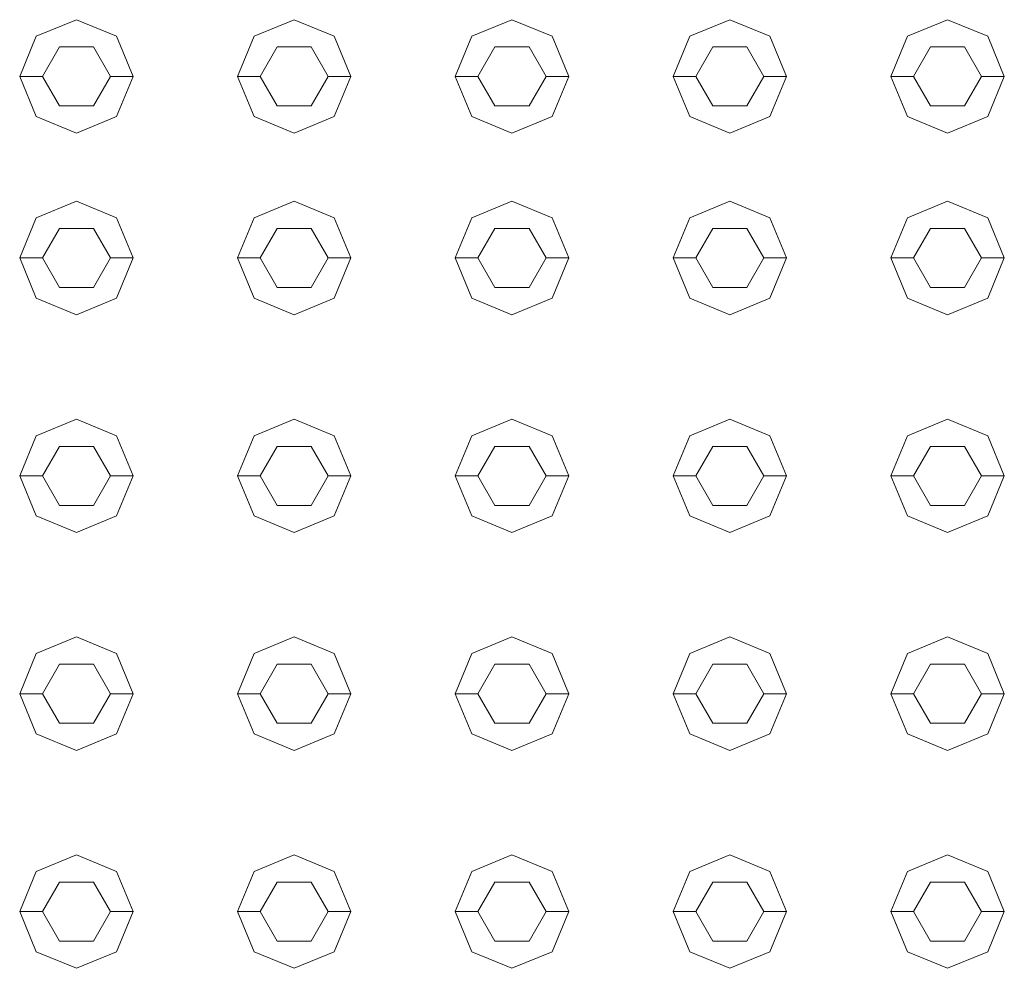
# Model space of a CAD drawing. Header units: millimetres. Extents: x 321 to 585, y -277 to 9.
# Tile 884 of 1056: x 350.289 to 350.723, y -17.676 to -17.258. Entities that reach past the tile are written whole.
import ezdxf

# ---------------------------------------------------------------- set-up
doc = ezdxf.new("R2010")
doc.units = ezdxf.units.MM
doc.header["$MEASUREMENT"] = 0
doc.layers.add('IFC-Elemento construtivo genérico-Contorno', color=253, linetype='Continuous', lineweight=5)

msp = doc.modelspace()

# ---------------------------------------------------------------- linework, layer by layer
at = {"layer": 'IFC-Elemento construtivo genérico-Contorno', "lineweight": 5}
for p, q in [((350.29653, -17.2651), (350.31421, -17.25778)), ((350.29653, -17.2651), (350.31421, -17.25778)), ((350.31421, -17.25778), (350.33189, -17.2651)), ((350.31421, -17.25778), (350.33189, -17.2651)), ((350.39254, -17.2651), (350.41021, -17.25778)), ((350.39254, -17.2651), (350.41021, -17.25778)), ((350.41021, -17.25778), (350.42789, -17.2651)), ((350.41021, -17.25778), (350.42789, -17.2651)), ((350.48853, -17.2651), (350.50621, -17.25778)), ((350.48853, -17.2651), (350.50621, -17.25778)), ((350.50621, -17.25778), (350.52389, -17.2651)), ((350.50621, -17.25778), (350.52389, -17.2651)), ((350.58454, -17.2651), (350.60221, -17.25778)), ((350.58454, -17.2651), (350.60221, -17.25778)), ((350.60221, -17.25778), (350.61989, -17.2651)), ((350.60221, -17.25778), (350.61989, -17.2651)), ((350.68054, -17.2651), (350.69821, -17.25778)), ((350.68054, -17.2651), (350.69821, -17.25778)), ((350.69821, -17.25778), (350.71589, -17.2651)), ((350.69821, -17.25778), (350.71589, -17.2651)), ((350.28921, -17.28278), (350.29653, -17.2651)), ((350.28921, -17.28278), (350.29653, -17.2651)), ((350.33189, -17.2651), (350.33921, -17.28278)), ((350.33189, -17.2651), (350.33921, -17.28278)), ((350.38521, -17.28278), (350.39254, -17.2651)), ((350.38521, -17.28278), (350.39254, -17.2651)), ((350.42789, -17.2651), (350.43521, -17.28278)), ((350.42789, -17.2651), (350.43521, -17.28278)), ((350.48121, -17.28278), (350.48853, -17.2651)), ((350.48121, -17.28278), (350.48853, -17.2651)), ((350.52389, -17.2651), (350.53121, -17.28278)), ((350.52389, -17.2651), (350.53121, -17.28278)), ((350.57721, -17.28278), (350.58454, -17.2651)), ((350.57721, -17.28278), (350.58454, -17.2651)), ((350.61989, -17.2651), (350.62721, -17.28278)), ((350.61989, -17.2651), (350.62721, -17.28278)), ((350.67321, -17.28278), (350.68054, -17.2651)), ((350.67321, -17.28278), (350.68054, -17.2651)), ((350.71589, -17.2651), (350.72321, -17.28278)), ((350.71589, -17.2651), (350.72321, -17.28278)), ((350.29921, -17.28278), (350.30671, -17.26979)), ((350.29921, -17.28278), (350.30671, -17.26979)), ((350.30671, -17.26979), (350.32171, -17.26979)), ((350.30671, -17.26979), (350.32171, -17.26979)), ((350.32171, -17.26979), (350.32921, -17.28278)), ((350.32171, -17.26979), (350.32921, -17.28278)), ((350.39521, -17.28278), (350.40271, -17.26979)), ((350.39521, -17.28278), (350.40271, -17.26979)), ((350.40271, -17.26979), (350.41771, -17.26979)), ((350.40271, -17.26979), (350.41771, -17.26979)), ((350.41771, -17.26979), (350.42521, -17.28278)), ((350.41771, -17.26979), (350.42521, -17.28278)), ((350.49121, -17.28278), (350.49871, -17.26979)), ((350.49121, -17.28278), (350.49871, -17.26979)), ((350.49871, -17.26979), (350.51371, -17.26979)), ((350.49871, -17.26979), (350.51371, -17.26979)), ((350.51371, -17.26979), (350.52121, -17.28278)), ((350.51371, -17.26979), (350.52121, -17.28278)), ((350.58721, -17.28278), (350.59471, -17.26979)), ((350.58721, -17.28278), (350.59471, -17.26979)), ((350.59471, -17.26979), (350.60971, -17.26979)), ((350.59471, -17.26979), (350.60971, -17.26979)), ((350.60971, -17.26979), (350.61721, -17.28278)), ((350.60971, -17.26979), (350.61721, -17.28278)), ((350.68321, -17.28278), (350.69071, -17.26979)), ((350.68321, -17.28278), (350.69071, -17.26979)), ((350.69071, -17.26979), (350.70571, -17.26979)), ((350.69071, -17.26979), (350.70571, -17.26979)), ((350.70571, -17.26979), (350.71321, -17.28278)), ((350.70571, -17.26979), (350.71321, -17.28278)), ((350.28921, -17.28278), (350.29921, -17.28278)), ((350.28921, -17.28278), (350.29653, -17.30045)), ((350.28921, -17.28278), (350.29921, -17.28278)), ((350.28921, -17.28278), (350.29653, -17.30045)), ((350.29921, -17.28278), (350.30671, -17.29576)), ((350.29921, -17.28278), (350.30671, -17.29576)), ((350.32171, -17.29576), (350.32921, -17.28278)), ((350.32171, -17.29576), (350.32921, -17.28278)), ((350.32921, -17.28278), (350.33921, -17.28278)), ((350.32921, -17.28278), (350.33921, -17.28278)), ((350.33189, -17.30045), (350.33921, -17.28278)), ((350.33189, -17.30045), (350.33921, -17.28278)), ((350.38521, -17.28278), (350.39521, -17.28278)), ((350.38521, -17.28278), (350.39254, -17.30045)), ((350.38521, -17.28278), (350.39521, -17.28278)), ((350.38521, -17.28278), (350.39254, -17.30045)), ((350.39521, -17.28278), (350.40271, -17.29576)), ((350.39521, -17.28278), (350.40271, -17.29576)), ((350.41771, -17.29576), (350.42521, -17.28278)), ((350.41771, -17.29576), (350.42521, -17.28278)), ((350.42521, -17.28278), (350.43521, -17.28278)), ((350.42521, -17.28278), (350.43521, -17.28278)), ((350.42789, -17.30045), (350.43521, -17.28278)), ((350.42789, -17.30045), (350.43521, -17.28278)), ((350.48121, -17.28278), (350.49121, -17.28278)), ((350.48121, -17.28278), (350.48853, -17.30045)), ((350.48121, -17.28278), (350.49121, -17.28278)), ((350.48121, -17.28278), (350.48853, -17.30045)), ((350.49121, -17.28278), (350.49871, -17.29576)), ((350.49121, -17.28278), (350.49871, -17.29576)), ((350.51371, -17.29576), (350.52121, -17.28278)), ((350.51371, -17.29576), (350.52121, -17.28278)), ((350.52121, -17.28278), (350.53121, -17.28278)), ((350.52121, -17.28278), (350.53121, -17.28278)), ((350.52389, -17.30045), (350.53121, -17.28278)), ((350.52389, -17.30045), (350.53121, -17.28278)), ((350.57721, -17.28278), (350.58721, -17.28278)), ((350.57721, -17.28278), (350.58454, -17.30045)), ((350.57721, -17.28278), (350.58721, -17.28278)), ((350.57721, -17.28278), (350.58454, -17.30045)), ((350.58721, -17.28278), (350.59471, -17.29576)), ((350.58721, -17.28278), (350.59471, -17.29576)), ((350.60971, -17.29576), (350.61721, -17.28278)), ((350.60971, -17.29576), (350.61721, -17.28278)), ((350.61721, -17.28278), (350.62721, -17.28278)), ((350.61721, -17.28278), (350.62721, -17.28278)), ((350.61989, -17.30045), (350.62721, -17.28278)), ((350.61989, -17.30045), (350.62721, -17.28278)), ((350.67321, -17.28278), (350.68321, -17.28278)), ((350.67321, -17.28278), (350.68054, -17.30045)), ((350.67321, -17.28278), (350.68321, -17.28278)), ((350.67321, -17.28278), (350.68054, -17.30045)), ((350.68321, -17.28278), (350.69071, -17.29576)), ((350.68321, -17.28278), (350.69071, -17.29576)), ((350.70571, -17.29576), (350.71321, -17.28278)), ((350.70571, -17.29576), (350.71321, -17.28278)), ((350.71321, -17.28278), (350.72321, -17.28278)), ((350.71321, -17.28278), (350.72321, -17.28278)), ((350.71589, -17.30045), (350.72321, -17.28278)), ((350.71589, -17.30045), (350.72321, -17.28278)), ((350.30671, -17.29576), (350.32171, -17.29576)), ((350.30671, -17.29576), (350.32171, -17.29576)), ((350.40271, -17.29576), (350.41771, -17.29576)), ((350.40271, -17.29576), (350.41771, -17.29576)), ((350.49871, -17.29576), (350.51371, -17.29576)), ((350.49871, -17.29576), (350.51371, -17.29576)), ((350.59471, -17.29576), (350.60971, -17.29576)), ((350.59471, -17.29576), (350.60971, -17.29576)), ((350.69071, -17.29576), (350.70571, -17.29576)), ((350.69071, -17.29576), (350.70571, -17.29576)), ((350.29653, -17.30045), (350.31421, -17.30778)), ((350.29653, -17.30045), (350.31421, -17.30778)), ((350.31421, -17.30778), (350.33189, -17.30045)), ((350.31421, -17.30778), (350.33189, -17.30045)), ((350.39254, -17.30045), (350.41021, -17.30778)), ((350.39254, -17.30045), (350.41021, -17.30778)), ((350.41021, -17.30778), (350.42789, -17.30045)), ((350.41021, -17.30778), (350.42789, -17.30045)), ((350.48853, -17.30045), (350.50621, -17.30778)), ((350.48853, -17.30045), (350.50621, -17.30778)), ((350.50621, -17.30778), (350.52389, -17.30045)), ((350.50621, -17.30778), (350.52389, -17.30045)), ((350.58454, -17.30045), (350.60221, -17.30778)), ((350.58454, -17.30045), (350.60221, -17.30778)), ((350.60221, -17.30778), (350.61989, -17.30045)), ((350.60221, -17.30778), (350.61989, -17.30045)), ((350.68054, -17.30045), (350.69821, -17.30778)), ((350.68054, -17.30045), (350.69821, -17.30778)), ((350.69821, -17.30778), (350.71589, -17.30045)), ((350.69821, -17.30778), (350.71589, -17.30045)), ((350.29653, -17.3451), (350.31421, -17.33778)), ((350.29653, -17.3451), (350.31421, -17.33778)), ((350.31421, -17.33778), (350.33189, -17.3451)), ((350.31421, -17.33778), (350.33189, -17.3451)), ((350.39254, -17.3451), (350.41021, -17.33778)), ((350.39254, -17.3451), (350.41021, -17.33778)), ((350.41021, -17.33778), (350.42789, -17.3451)), ((350.41021, -17.33778), (350.42789, -17.3451)), ((350.48853, -17.3451), (350.50621, -17.33778)), ((350.48853, -17.3451), (350.50621, -17.33778)), ((350.50621, -17.33778), (350.52389, -17.3451)), ((350.50621, -17.33778), (350.52389, -17.3451)), ((350.58454, -17.3451), (350.60221, -17.33778)), ((350.58454, -17.3451), (350.60221, -17.33778)), ((350.60221, -17.33778), (350.61989, -17.3451)), ((350.60221, -17.33778), (350.61989, -17.3451)), ((350.68054, -17.3451), (350.69821, -17.33778)), ((350.68054, -17.3451), (350.69821, -17.33778)), ((350.69821, -17.33778), (350.71589, -17.3451)), ((350.69821, -17.33778), (350.71589, -17.3451)), ((350.28921, -17.36278), (350.29653, -17.3451)), ((350.28921, -17.36278), (350.29653, -17.3451)), ((350.33189, -17.3451), (350.33921, -17.36278)), ((350.33189, -17.3451), (350.33921, -17.36278)), ((350.38521, -17.36278), (350.39254, -17.3451)), ((350.38521, -17.36278), (350.39254, -17.3451)), ((350.42789, -17.3451), (350.43521, -17.36278)), ((350.42789, -17.3451), (350.43521, -17.36278)), ((350.48121, -17.36278), (350.48853, -17.3451)), ((350.48121, -17.36278), (350.48853, -17.3451)), ((350.52389, -17.3451), (350.53121, -17.36278)), ((350.52389, -17.3451), (350.53121, -17.36278)), ((350.57721, -17.36278), (350.58454, -17.3451)), ((350.57721, -17.36278), (350.58454, -17.3451)), ((350.61989, -17.3451), (350.62721, -17.36278)), ((350.61989, -17.3451), (350.62721, -17.36278)), ((350.67321, -17.36278), (350.68054, -17.3451)), ((350.67321, -17.36278), (350.68054, -17.3451)), ((350.71589, -17.3451), (350.72321, -17.36278)), ((350.71589, -17.3451), (350.72321, -17.36278)), ((350.29921, -17.36278), (350.30671, -17.34979)), ((350.29921, -17.36278), (350.30671, -17.34979)), ((350.30671, -17.34979), (350.32171, -17.34979)), ((350.30671, -17.34979), (350.32171, -17.34979)), ((350.32171, -17.34979), (350.32921, -17.36278)), ((350.32171, -17.34979), (350.32921, -17.36278)), ((350.39521, -17.36278), (350.40271, -17.34979)), ((350.39521, -17.36278), (350.40271, -17.34979)), ((350.40271, -17.34979), (350.41771, -17.34979)), ((350.40271, -17.34979), (350.41771, -17.34979)), ((350.41771, -17.34979), (350.42521, -17.36278)), ((350.41771, -17.34979), (350.42521, -17.36278)), ((350.49121, -17.36278), (350.49871, -17.34979)), ((350.49121, -17.36278), (350.49871, -17.34979)), ((350.49871, -17.34979), (350.51371, -17.34979)), ((350.49871, -17.34979), (350.51371, -17.34979)), ((350.51371, -17.34979), (350.52121, -17.36278)), ((350.51371, -17.34979), (350.52121, -17.36278)), ((350.58721, -17.36278), (350.59471, -17.34979)), ((350.58721, -17.36278), (350.59471, -17.34979)), ((350.59471, -17.34979), (350.60971, -17.34979)), ((350.59471, -17.34979), (350.60971, -17.34979)), ((350.60971, -17.34979), (350.61721, -17.36278)), ((350.60971, -17.34979), (350.61721, -17.36278)), ((350.68321, -17.36278), (350.69071, -17.34979)), ((350.68321, -17.36278), (350.69071, -17.34979)), ((350.69071, -17.34979), (350.70571, -17.34979)), ((350.69071, -17.34979), (350.70571, -17.34979)), ((350.70571, -17.34979), (350.71321, -17.36278)), ((350.70571, -17.34979), (350.71321, -17.36278)), ((350.28921, -17.36278), (350.29921, -17.36278)), ((350.28921, -17.36278), (350.29653, -17.38045)), ((350.28921, -17.36278), (350.29921, -17.36278)), ((350.28921, -17.36278), (350.29653, -17.38045)), ((350.29921, -17.36278), (350.30671, -17.37576)), ((350.29921, -17.36278), (350.30671, -17.37576)), ((350.32171, -17.37576), (350.32921, -17.36278)), ((350.32171, -17.37576), (350.32921, -17.36278)), ((350.32921, -17.36278), (350.33921, -17.36278)), ((350.32921, -17.36278), (350.33921, -17.36278)), ((350.33189, -17.38045), (350.33921, -17.36278)), ((350.33189, -17.38045), (350.33921, -17.36278)), ((350.38521, -17.36278), (350.39521, -17.36278)), ((350.38521, -17.36278), (350.39254, -17.38045)), ((350.38521, -17.36278), (350.39521, -17.36278)), ((350.38521, -17.36278), (350.39254, -17.38045)), ((350.39521, -17.36278), (350.40271, -17.37576)), ((350.39521, -17.36278), (350.40271, -17.37576)), ((350.41771, -17.37576), (350.42521, -17.36278)), ((350.41771, -17.37576), (350.42521, -17.36278)), ((350.42521, -17.36278), (350.43521, -17.36278)), ((350.42521, -17.36278), (350.43521, -17.36278)), ((350.42789, -17.38045), (350.43521, -17.36278)), ((350.42789, -17.38045), (350.43521, -17.36278)), ((350.48121, -17.36278), (350.49121, -17.36278)), ((350.48121, -17.36278), (350.48853, -17.38045)), ((350.48121, -17.36278), (350.49121, -17.36278)), ((350.48121, -17.36278), (350.48853, -17.38045)), ((350.49121, -17.36278), (350.49871, -17.37576)), ((350.49121, -17.36278), (350.49871, -17.37576)), ((350.51371, -17.37576), (350.52121, -17.36278)), ((350.51371, -17.37576), (350.52121, -17.36278)), ((350.52121, -17.36278), (350.53121, -17.36278)), ((350.52121, -17.36278), (350.53121, -17.36278)), ((350.52389, -17.38045), (350.53121, -17.36278)), ((350.52389, -17.38045), (350.53121, -17.36278)), ((350.57721, -17.36278), (350.58721, -17.36278)), ((350.57721, -17.36278), (350.58454, -17.38045)), ((350.57721, -17.36278), (350.58721, -17.36278)), ((350.57721, -17.36278), (350.58454, -17.38045)), ((350.58721, -17.36278), (350.59471, -17.37576)), ((350.58721, -17.36278), (350.59471, -17.37576)), ((350.60971, -17.37576), (350.61721, -17.36278)), ((350.60971, -17.37576), (350.61721, -17.36278)), ((350.61721, -17.36278), (350.62721, -17.36278)), ((350.61721, -17.36278), (350.62721, -17.36278)), ((350.61989, -17.38045), (350.62721, -17.36278)), ((350.61989, -17.38045), (350.62721, -17.36278)), ((350.67321, -17.36278), (350.68321, -17.36278)), ((350.67321, -17.36278), (350.68054, -17.38045)), ((350.67321, -17.36278), (350.68321, -17.36278)), ((350.67321, -17.36278), (350.68054, -17.38045)), ((350.68321, -17.36278), (350.69071, -17.37576)), ((350.68321, -17.36278), (350.69071, -17.37576)), ((350.70571, -17.37576), (350.71321, -17.36278)), ((350.70571, -17.37576), (350.71321, -17.36278)), ((350.71321, -17.36278), (350.72321, -17.36278)), ((350.71321, -17.36278), (350.72321, -17.36278)), ((350.71589, -17.38045), (350.72321, -17.36278)), ((350.71589, -17.38045), (350.72321, -17.36278)), ((350.30671, -17.37576), (350.32171, -17.37576)), ((350.30671, -17.37576), (350.32171, -17.37576)), ((350.40271, -17.37576), (350.41771, -17.37576)), ((350.40271, -17.37576), (350.41771, -17.37576)), ((350.49871, -17.37576), (350.51371, -17.37576)), ((350.49871, -17.37576), (350.51371, -17.37576)), ((350.59471, -17.37576), (350.60971, -17.37576)), ((350.59471, -17.37576), (350.60971, -17.37576)), ((350.69071, -17.37576), (350.70571, -17.37576)), ((350.69071, -17.37576), (350.70571, -17.37576)), ((350.29653, -17.38045), (350.31421, -17.38778)), ((350.29653, -17.38045), (350.31421, -17.38778)), ((350.31421, -17.38778), (350.33189, -17.38045)), ((350.31421, -17.38778), (350.33189, -17.38045)), ((350.39254, -17.38045), (350.41021, -17.38778)), ((350.39254, -17.38045), (350.41021, -17.38778)), ((350.41021, -17.38778), (350.42789, -17.38045)), ((350.41021, -17.38778), (350.42789, -17.38045)), ((350.48853, -17.38045), (350.50621, -17.38778)), ((350.48853, -17.38045), (350.50621, -17.38778)), ((350.50621, -17.38778), (350.52389, -17.38045)), ((350.50621, -17.38778), (350.52389, -17.38045)), ((350.58454, -17.38045), (350.60221, -17.38778)), ((350.58454, -17.38045), (350.60221, -17.38778)), ((350.60221, -17.38778), (350.61989, -17.38045)), ((350.60221, -17.38778), (350.61989, -17.38045)), ((350.68054, -17.38045), (350.69821, -17.38778)), ((350.68054, -17.38045), (350.69821, -17.38778)), ((350.69821, -17.38778), (350.71589, -17.38045)), ((350.69821, -17.38778), (350.71589, -17.38045)), ((350.29653, -17.4411), (350.31421, -17.43377)), ((350.29653, -17.4411), (350.31421, -17.43377)), ((350.31421, -17.43377), (350.33189, -17.4411)), ((350.31421, -17.43377), (350.33189, -17.4411)), ((350.39254, -17.4411), (350.41021, -17.43377)), ((350.39254, -17.4411), (350.41021, -17.43377)), ((350.41021, -17.43377), (350.42789, -17.4411)), ((350.41021, -17.43377), (350.42789, -17.4411)), ((350.48853, -17.4411), (350.50621, -17.43377)), ((350.48853, -17.4411), (350.50621, -17.43377)), ((350.50621, -17.43377), (350.52389, -17.4411)), ((350.50621, -17.43377), (350.52389, -17.4411)), ((350.58454, -17.4411), (350.60221, -17.43377)), ((350.58454, -17.4411), (350.60221, -17.43377)), ((350.60221, -17.43377), (350.61989, -17.4411)), ((350.60221, -17.43377), (350.61989, -17.4411)), ((350.68054, -17.4411), (350.69821, -17.43377)), ((350.68054, -17.4411), (350.69821, -17.43377)), ((350.69821, -17.43377), (350.71589, -17.4411)), ((350.69821, -17.43377), (350.71589, -17.4411)), ((350.28921, -17.45877), (350.29653, -17.4411)), ((350.28921, -17.45877), (350.29653, -17.4411)), ((350.33189, -17.4411), (350.33921, -17.45877)), ((350.33189, -17.4411), (350.33921, -17.45877)), ((350.38521, -17.45877), (350.39254, -17.4411)), ((350.38521, -17.45877), (350.39254, -17.4411)), ((350.42789, -17.4411), (350.43521, -17.45877)), ((350.42789, -17.4411), (350.43521, -17.45877)), ((350.48121, -17.45877), (350.48853, -17.4411)), ((350.48121, -17.45877), (350.48853, -17.4411)), ((350.52389, -17.4411), (350.53121, -17.45877)), ((350.52389, -17.4411), (350.53121, -17.45877)), ((350.57721, -17.45877), (350.58454, -17.4411)), ((350.57721, -17.45877), (350.58454, -17.4411)), ((350.61989, -17.4411), (350.62721, -17.45877)), ((350.61989, -17.4411), (350.62721, -17.45877)), ((350.67321, -17.45877), (350.68054, -17.4411)), ((350.67321, -17.45877), (350.68054, -17.4411)), ((350.71589, -17.4411), (350.72321, -17.45877)), ((350.71589, -17.4411), (350.72321, -17.45877)), ((350.29921, -17.45877), (350.30671, -17.44578)), ((350.29921, -17.45877), (350.30671, -17.44578)), ((350.30671, -17.44578), (350.32171, -17.44578)), ((350.30671, -17.44578), (350.32171, -17.44578)), ((350.32171, -17.44578), (350.32921, -17.45877)), ((350.32171, -17.44578), (350.32921, -17.45877)), ((350.39521, -17.45877), (350.40271, -17.44578)), ((350.39521, -17.45877), (350.40271, -17.44578)), ((350.40271, -17.44578), (350.41771, -17.44578)), ((350.40271, -17.44578), (350.41771, -17.44578)), ((350.41771, -17.44578), (350.42521, -17.45877)), ((350.41771, -17.44578), (350.42521, -17.45877)), ((350.49121, -17.45877), (350.49871, -17.44578)), ((350.49121, -17.45877), (350.49871, -17.44578)), ((350.49871, -17.44578), (350.51371, -17.44578)), ((350.49871, -17.44578), (350.51371, -17.44578)), ((350.51371, -17.44578), (350.52121, -17.45877)), ((350.51371, -17.44578), (350.52121, -17.45877)), ((350.58721, -17.45877), (350.59471, -17.44578)), ((350.58721, -17.45877), (350.59471, -17.44578)), ((350.59471, -17.44578), (350.60971, -17.44578)), ((350.59471, -17.44578), (350.60971, -17.44578)), ((350.60971, -17.44578), (350.61721, -17.45877)), ((350.60971, -17.44578), (350.61721, -17.45877)), ((350.68321, -17.45877), (350.69071, -17.44578)), ((350.68321, -17.45877), (350.69071, -17.44578)), ((350.69071, -17.44578), (350.70571, -17.44578)), ((350.69071, -17.44578), (350.70571, -17.44578)), ((350.70571, -17.44578), (350.71321, -17.45877)), ((350.70571, -17.44578), (350.71321, -17.45877)), ((350.28921, -17.45877), (350.29921, -17.45877)), ((350.28921, -17.45877), (350.29653, -17.47646)), ((350.28921, -17.45877), (350.29921, -17.45877)), ((350.28921, -17.45877), (350.29653, -17.47646)), ((350.29921, -17.45877), (350.30671, -17.47177)), ((350.29921, -17.45877), (350.30671, -17.47177)), ((350.32171, -17.47177), (350.32921, -17.45877)), ((350.32171, -17.47177), (350.32921, -17.45877)), ((350.32921, -17.45877), (350.33921, -17.45877)), ((350.32921, -17.45877), (350.33921, -17.45877)), ((350.33189, -17.47646), (350.33921, -17.45877)), ((350.33189, -17.47646), (350.33921, -17.45877)), ((350.38521, -17.45877), (350.39521, -17.45877)), ((350.38521, -17.45877), (350.39254, -17.47646)), ((350.38521, -17.45877), (350.39521, -17.45877)), ((350.38521, -17.45877), (350.39254, -17.47646)), ((350.39521, -17.45877), (350.40271, -17.47177)), ((350.39521, -17.45877), (350.40271, -17.47177)), ((350.41771, -17.47177), (350.42521, -17.45877)), ((350.41771, -17.47177), (350.42521, -17.45877)), ((350.42521, -17.45877), (350.43521, -17.45877)), ((350.42521, -17.45877), (350.43521, -17.45877)), ((350.42789, -17.47646), (350.43521, -17.45877)), ((350.42789, -17.47646), (350.43521, -17.45877)), ((350.48121, -17.45877), (350.49121, -17.45877)), ((350.48121, -17.45877), (350.48853, -17.47646)), ((350.48121, -17.45877), (350.49121, -17.45877)), ((350.48121, -17.45877), (350.48853, -17.47646)), ((350.49121, -17.45877), (350.49871, -17.47177)), ((350.49121, -17.45877), (350.49871, -17.47177)), ((350.51371, -17.47177), (350.52121, -17.45877)), ((350.51371, -17.47177), (350.52121, -17.45877)), ((350.52121, -17.45877), (350.53121, -17.45877)), ((350.52121, -17.45877), (350.53121, -17.45877)), ((350.52389, -17.47646), (350.53121, -17.45877)), ((350.52389, -17.47646), (350.53121, -17.45877)), ((350.57721, -17.45877), (350.58721, -17.45877)), ((350.57721, -17.45877), (350.58454, -17.47646)), ((350.57721, -17.45877), (350.58721, -17.45877)), ((350.57721, -17.45877), (350.58454, -17.47646)), ((350.58721, -17.45877), (350.59471, -17.47177)), ((350.58721, -17.45877), (350.59471, -17.47177)), ((350.60971, -17.47177), (350.61721, -17.45877)), ((350.60971, -17.47177), (350.61721, -17.45877)), ((350.61721, -17.45877), (350.62721, -17.45877)), ((350.61721, -17.45877), (350.62721, -17.45877)), ((350.61989, -17.47646), (350.62721, -17.45877)), ((350.61989, -17.47646), (350.62721, -17.45877)), ((350.67321, -17.45877), (350.68321, -17.45877)), ((350.67321, -17.45877), (350.68054, -17.47646)), ((350.67321, -17.45877), (350.68321, -17.45877)), ((350.67321, -17.45877), (350.68054, -17.47646)), ((350.68321, -17.45877), (350.69071, -17.47177)), ((350.68321, -17.45877), (350.69071, -17.47177)), ((350.70571, -17.47177), (350.71321, -17.45877)), ((350.70571, -17.47177), (350.71321, -17.45877)), ((350.71321, -17.45877), (350.72321, -17.45877)), ((350.71321, -17.45877), (350.72321, -17.45877)), ((350.71589, -17.47646), (350.72321, -17.45877)), ((350.71589, -17.47646), (350.72321, -17.45877)), ((350.30671, -17.47177), (350.32171, -17.47177)), ((350.30671, -17.47177), (350.32171, -17.47177)), ((350.40271, -17.47177), (350.41771, -17.47177)), ((350.40271, -17.47177), (350.41771, -17.47177)), ((350.49871, -17.47177), (350.51371, -17.47177)), ((350.49871, -17.47177), (350.51371, -17.47177)), ((350.59471, -17.47177), (350.60971, -17.47177)), ((350.59471, -17.47177), (350.60971, -17.47177)), ((350.69071, -17.47177), (350.70571, -17.47177)), ((350.69071, -17.47177), (350.70571, -17.47177)), ((350.29653, -17.47646), (350.31421, -17.48377)), ((350.29653, -17.47646), (350.31421, -17.48377)), ((350.31421, -17.48377), (350.33189, -17.47646)), ((350.31421, -17.48377), (350.33189, -17.47646)), ((350.39254, -17.47646), (350.41021, -17.48377)), ((350.39254, -17.47646), (350.41021, -17.48377)), ((350.41021, -17.48377), (350.42789, -17.47646)), ((350.41021, -17.48377), (350.42789, -17.47646)), ((350.48853, -17.47646), (350.50621, -17.48377)), ((350.48853, -17.47646), (350.50621, -17.48377)), ((350.50621, -17.48377), (350.52389, -17.47646)), ((350.50621, -17.48377), (350.52389, -17.47646)), ((350.58454, -17.47646), (350.60221, -17.48377)), ((350.58454, -17.47646), (350.60221, -17.48377)), ((350.60221, -17.48377), (350.61989, -17.47646)), ((350.60221, -17.48377), (350.61989, -17.47646)), ((350.68054, -17.47646), (350.69821, -17.48377)), ((350.68054, -17.47646), (350.69821, -17.48377)), ((350.69821, -17.48377), (350.71589, -17.47646)), ((350.69821, -17.48377), (350.71589, -17.47646)), ((350.29653, -17.5371), (350.31421, -17.52978)), ((350.29653, -17.5371), (350.31421, -17.52978)), ((350.31421, -17.52978), (350.33189, -17.5371)), ((350.31421, -17.52978), (350.33189, -17.5371)), ((350.39254, -17.5371), (350.41021, -17.52978)), ((350.39254, -17.5371), (350.41021, -17.52978)), ((350.41021, -17.52978), (350.42789, -17.5371)), ((350.41021, -17.52978), (350.42789, -17.5371)), ((350.48853, -17.5371), (350.50621, -17.52978)), ((350.48853, -17.5371), (350.50621, -17.52978)), ((350.50621, -17.52978), (350.52389, -17.5371)), ((350.50621, -17.52978), (350.52389, -17.5371)), ((350.58454, -17.5371), (350.60221, -17.52978)), ((350.58454, -17.5371), (350.60221, -17.52978)), ((350.60221, -17.52978), (350.61989, -17.5371)), ((350.60221, -17.52978), (350.61989, -17.5371)), ((350.68054, -17.5371), (350.69821, -17.52978)), ((350.68054, -17.5371), (350.69821, -17.52978)), ((350.69821, -17.52978), (350.71589, -17.5371)), ((350.69821, -17.52978), (350.71589, -17.5371)), ((350.28921, -17.55478), (350.29653, -17.5371)), ((350.28921, -17.55478), (350.29653, -17.5371)), ((350.33189, -17.5371), (350.33921, -17.55478)), ((350.33189, -17.5371), (350.33921, -17.55478)), ((350.38521, -17.55478), (350.39254, -17.5371)), ((350.38521, -17.55478), (350.39254, -17.5371)), ((350.42789, -17.5371), (350.43521, -17.55478)), ((350.42789, -17.5371), (350.43521, -17.55478)), ((350.48121, -17.55478), (350.48853, -17.5371)), ((350.48121, -17.55478), (350.48853, -17.5371)), ((350.52389, -17.5371), (350.53121, -17.55478)), ((350.52389, -17.5371), (350.53121, -17.55478)), ((350.57721, -17.55478), (350.58454, -17.5371)), ((350.57721, -17.55478), (350.58454, -17.5371)), ((350.61989, -17.5371), (350.62721, -17.55478)), ((350.61989, -17.5371), (350.62721, -17.55478)), ((350.67321, -17.55478), (350.68054, -17.5371)), ((350.67321, -17.55478), (350.68054, -17.5371)), ((350.71589, -17.5371), (350.72321, -17.55478)), ((350.71589, -17.5371), (350.72321, -17.55478)), ((350.29921, -17.55478), (350.30671, -17.54179)), ((350.29921, -17.55478), (350.30671, -17.54179)), ((350.30671, -17.54179), (350.32171, -17.54179)), ((350.30671, -17.54179), (350.32171, -17.54179)), ((350.32171, -17.54179), (350.32921, -17.55478)), ((350.32171, -17.54179), (350.32921, -17.55478)), ((350.39521, -17.55478), (350.40271, -17.54179)), ((350.39521, -17.55478), (350.40271, -17.54179)), ((350.40271, -17.54179), (350.41771, -17.54179)), ((350.40271, -17.54179), (350.41771, -17.54179)), ((350.41771, -17.54179), (350.42521, -17.55478)), ((350.41771, -17.54179), (350.42521, -17.55478)), ((350.49121, -17.55478), (350.49871, -17.54179)), ((350.49121, -17.55478), (350.49871, -17.54179)), ((350.49871, -17.54179), (350.51371, -17.54179)), ((350.49871, -17.54179), (350.51371, -17.54179)), ((350.51371, -17.54179), (350.52121, -17.55478)), ((350.51371, -17.54179), (350.52121, -17.55478)), ((350.58721, -17.55478), (350.59471, -17.54179)), ((350.58721, -17.55478), (350.59471, -17.54179)), ((350.59471, -17.54179), (350.60971, -17.54179)), ((350.59471, -17.54179), (350.60971, -17.54179)), ((350.60971, -17.54179), (350.61721, -17.55478)), ((350.60971, -17.54179), (350.61721, -17.55478)), ((350.68321, -17.55478), (350.69071, -17.54179)), ((350.68321, -17.55478), (350.69071, -17.54179)), ((350.69071, -17.54179), (350.70571, -17.54179)), ((350.69071, -17.54179), (350.70571, -17.54179)), ((350.70571, -17.54179), (350.71321, -17.55478)), ((350.70571, -17.54179), (350.71321, -17.55478)), ((350.28921, -17.55478), (350.29921, -17.55478)), ((350.28921, -17.55478), (350.29653, -17.57245)), ((350.28921, -17.55478), (350.29921, -17.55478)), ((350.28921, -17.55478), (350.29653, -17.57245)), ((350.29921, -17.55478), (350.30671, -17.56777)), ((350.29921, -17.55478), (350.30671, -17.56777)), ((350.32171, -17.56777), (350.32921, -17.55478)), ((350.32171, -17.56777), (350.32921, -17.55478)), ((350.32921, -17.55478), (350.33921, -17.55478)), ((350.32921, -17.55478), (350.33921, -17.55478)), ((350.33189, -17.57245), (350.33921, -17.55478)), ((350.33189, -17.57245), (350.33921, -17.55478)), ((350.38521, -17.55478), (350.39521, -17.55478)), ((350.38521, -17.55478), (350.39254, -17.57245)), ((350.38521, -17.55478), (350.39521, -17.55478)), ((350.38521, -17.55478), (350.39254, -17.57245)), ((350.39521, -17.55478), (350.40271, -17.56777)), ((350.39521, -17.55478), (350.40271, -17.56777)), ((350.41771, -17.56777), (350.42521, -17.55478)), ((350.41771, -17.56777), (350.42521, -17.55478)), ((350.42521, -17.55478), (350.43521, -17.55478)), ((350.42521, -17.55478), (350.43521, -17.55478)), ((350.42789, -17.57245), (350.43521, -17.55478)), ((350.42789, -17.57245), (350.43521, -17.55478)), ((350.48121, -17.55478), (350.49121, -17.55478)), ((350.48121, -17.55478), (350.48853, -17.57245)), ((350.48121, -17.55478), (350.49121, -17.55478)), ((350.48121, -17.55478), (350.48853, -17.57245)), ((350.49121, -17.55478), (350.49871, -17.56777)), ((350.49121, -17.55478), (350.49871, -17.56777)), ((350.51371, -17.56777), (350.52121, -17.55478)), ((350.51371, -17.56777), (350.52121, -17.55478)), ((350.52121, -17.55478), (350.53121, -17.55478)), ((350.52121, -17.55478), (350.53121, -17.55478)), ((350.52389, -17.57245), (350.53121, -17.55478)), ((350.52389, -17.57245), (350.53121, -17.55478)), ((350.57721, -17.55478), (350.58721, -17.55478)), ((350.57721, -17.55478), (350.58454, -17.57245)), ((350.57721, -17.55478), (350.58721, -17.55478)), ((350.57721, -17.55478), (350.58454, -17.57245)), ((350.58721, -17.55478), (350.59471, -17.56777)), ((350.58721, -17.55478), (350.59471, -17.56777)), ((350.60971, -17.56777), (350.61721, -17.55478)), ((350.60971, -17.56777), (350.61721, -17.55478)), ((350.61721, -17.55478), (350.62721, -17.55478)), ((350.61721, -17.55478), (350.62721, -17.55478)), ((350.61989, -17.57245), (350.62721, -17.55478)), ((350.61989, -17.57245), (350.62721, -17.55478)), ((350.67321, -17.55478), (350.68321, -17.55478)), ((350.67321, -17.55478), (350.68054, -17.57245)), ((350.67321, -17.55478), (350.68321, -17.55478)), ((350.67321, -17.55478), (350.68054, -17.57245)), ((350.68321, -17.55478), (350.69071, -17.56777)), ((350.68321, -17.55478), (350.69071, -17.56777)), ((350.70571, -17.56777), (350.71321, -17.55478)), ((350.70571, -17.56777), (350.71321, -17.55478)), ((350.71321, -17.55478), (350.72321, -17.55478)), ((350.71321, -17.55478), (350.72321, -17.55478)), ((350.71589, -17.57245), (350.72321, -17.55478)), ((350.71589, -17.57245), (350.72321, -17.55478)), ((350.30671, -17.56777), (350.32171, -17.56777)), ((350.30671, -17.56777), (350.32171, -17.56777)), ((350.40271, -17.56777), (350.41771, -17.56777)), ((350.40271, -17.56777), (350.41771, -17.56777)), ((350.49871, -17.56777), (350.51371, -17.56777)), ((350.49871, -17.56777), (350.51371, -17.56777)), ((350.59471, -17.56777), (350.60971, -17.56777)), ((350.59471, -17.56777), (350.60971, -17.56777)), ((350.69071, -17.56777), (350.70571, -17.56777)), ((350.69071, -17.56777), (350.70571, -17.56777)), ((350.29653, -17.57245), (350.31421, -17.57978)), ((350.29653, -17.57245), (350.31421, -17.57978)), ((350.31421, -17.57978), (350.33189, -17.57245)), ((350.31421, -17.57978), (350.33189, -17.57245)), ((350.39254, -17.57245), (350.41021, -17.57978)), ((350.39254, -17.57245), (350.41021, -17.57978)), ((350.41021, -17.57978), (350.42789, -17.57245)), ((350.41021, -17.57978), (350.42789, -17.57245)), ((350.48853, -17.57245), (350.50621, -17.57978)), ((350.48853, -17.57245), (350.50621, -17.57978)), ((350.50621, -17.57978), (350.52389, -17.57245)), ((350.50621, -17.57978), (350.52389, -17.57245)), ((350.58454, -17.57245), (350.60221, -17.57978)), ((350.58454, -17.57245), (350.60221, -17.57978)), ((350.60221, -17.57978), (350.61989, -17.57245)), ((350.60221, -17.57978), (350.61989, -17.57245)), ((350.68054, -17.57245), (350.69821, -17.57978)), ((350.68054, -17.57245), (350.69821, -17.57978)), ((350.69821, -17.57978), (350.71589, -17.57245)), ((350.69821, -17.57978), (350.71589, -17.57245)), ((350.29653, -17.6331), (350.31421, -17.62577)), ((350.29653, -17.6331), (350.31421, -17.62577)), ((350.31421, -17.62577), (350.33189, -17.6331)), ((350.31421, -17.62577), (350.33189, -17.6331)), ((350.39254, -17.6331), (350.41021, -17.62577)), ((350.39254, -17.6331), (350.41021, -17.62577)), ((350.41021, -17.62577), (350.42789, -17.6331)), ((350.41021, -17.62577), (350.42789, -17.6331)), ((350.48853, -17.6331), (350.50621, -17.62577)), ((350.48853, -17.6331), (350.50621, -17.62577)), ((350.50621, -17.62577), (350.52389, -17.6331)), ((350.50621, -17.62577), (350.52389, -17.6331)), ((350.58454, -17.6331), (350.60221, -17.62577)), ((350.58454, -17.6331), (350.60221, -17.62577)), ((350.60221, -17.62577), (350.61989, -17.6331)), ((350.60221, -17.62577), (350.61989, -17.6331)), ((350.68054, -17.6331), (350.69821, -17.62577)), ((350.68054, -17.6331), (350.69821, -17.62577)), ((350.69821, -17.62577), (350.71589, -17.6331)), ((350.69821, -17.62577), (350.71589, -17.6331)), ((350.28921, -17.65077), (350.29653, -17.6331)), ((350.28921, -17.65077), (350.29653, -17.6331)), ((350.33189, -17.6331), (350.33921, -17.65077)), ((350.33189, -17.6331), (350.33921, -17.65077)), ((350.38521, -17.65077), (350.39254, -17.6331)), ((350.38521, -17.65077), (350.39254, -17.6331)), ((350.42789, -17.6331), (350.43521, -17.65077)), ((350.42789, -17.6331), (350.43521, -17.65077)), ((350.48121, -17.65077), (350.48853, -17.6331)), ((350.48121, -17.65077), (350.48853, -17.6331)), ((350.52389, -17.6331), (350.53121, -17.65077)), ((350.52389, -17.6331), (350.53121, -17.65077)), ((350.57721, -17.65077), (350.58454, -17.6331)), ((350.57721, -17.65077), (350.58454, -17.6331)), ((350.61989, -17.6331), (350.62721, -17.65077)), ((350.61989, -17.6331), (350.62721, -17.65077)), ((350.67321, -17.65077), (350.68054, -17.6331)), ((350.67321, -17.65077), (350.68054, -17.6331)), ((350.71589, -17.6331), (350.72321, -17.65077)), ((350.71589, -17.6331), (350.72321, -17.65077)), ((350.29921, -17.65077), (350.30671, -17.63779)), ((350.29921, -17.65077), (350.30671, -17.63779)), ((350.30671, -17.63779), (350.32171, -17.63779)), ((350.30671, -17.63779), (350.32171, -17.63779)), ((350.32171, -17.63779), (350.32921, -17.65077)), ((350.32171, -17.63779), (350.32921, -17.65077)), ((350.39521, -17.65077), (350.40271, -17.63779)), ((350.39521, -17.65077), (350.40271, -17.63779)), ((350.40271, -17.63779), (350.41771, -17.63779)), ((350.40271, -17.63779), (350.41771, -17.63779)), ((350.41771, -17.63779), (350.42521, -17.65077)), ((350.41771, -17.63779), (350.42521, -17.65077)), ((350.49121, -17.65077), (350.49871, -17.63779)), ((350.49121, -17.65077), (350.49871, -17.63779)), ((350.49871, -17.63779), (350.51371, -17.63779)), ((350.49871, -17.63779), (350.51371, -17.63779)), ((350.51371, -17.63779), (350.52121, -17.65077)), ((350.51371, -17.63779), (350.52121, -17.65077)), ((350.58721, -17.65077), (350.59471, -17.63779)), ((350.58721, -17.65077), (350.59471, -17.63779)), ((350.59471, -17.63779), (350.60971, -17.63779)), ((350.59471, -17.63779), (350.60971, -17.63779)), ((350.60971, -17.63779), (350.61721, -17.65077)), ((350.60971, -17.63779), (350.61721, -17.65077)), ((350.68321, -17.65077), (350.69071, -17.63779)), ((350.68321, -17.65077), (350.69071, -17.63779)), ((350.69071, -17.63779), (350.70571, -17.63779)), ((350.69071, -17.63779), (350.70571, -17.63779)), ((350.70571, -17.63779), (350.71321, -17.65077)), ((350.70571, -17.63779), (350.71321, -17.65077)), ((350.28921, -17.65077), (350.29921, -17.65077)), ((350.28921, -17.65077), (350.29653, -17.66845)), ((350.28921, -17.65077), (350.29921, -17.65077)), ((350.28921, -17.65077), (350.29653, -17.66845)), ((350.29921, -17.65077), (350.30671, -17.66376)), ((350.29921, -17.65077), (350.30671, -17.66376)), ((350.32171, -17.66376), (350.32921, -17.65077)), ((350.32171, -17.66376), (350.32921, -17.65077)), ((350.32921, -17.65077), (350.33921, -17.65077)), ((350.32921, -17.65077), (350.33921, -17.65077)), ((350.33189, -17.66845), (350.33921, -17.65077)), ((350.33189, -17.66845), (350.33921, -17.65077)), ((350.38521, -17.65077), (350.39521, -17.65077)), ((350.38521, -17.65077), (350.39254, -17.66845)), ((350.38521, -17.65077), (350.39521, -17.65077)), ((350.38521, -17.65077), (350.39254, -17.66845)), ((350.39521, -17.65077), (350.40271, -17.66376)), ((350.39521, -17.65077), (350.40271, -17.66376)), ((350.41771, -17.66376), (350.42521, -17.65077)), ((350.41771, -17.66376), (350.42521, -17.65077)), ((350.42521, -17.65077), (350.43521, -17.65077)), ((350.42521, -17.65077), (350.43521, -17.65077)), ((350.42789, -17.66845), (350.43521, -17.65077)), ((350.42789, -17.66845), (350.43521, -17.65077)), ((350.48121, -17.65077), (350.49121, -17.65077)), ((350.48121, -17.65077), (350.48853, -17.66845)), ((350.48121, -17.65077), (350.49121, -17.65077)), ((350.48121, -17.65077), (350.48853, -17.66845)), ((350.49121, -17.65077), (350.49871, -17.66376)), ((350.49121, -17.65077), (350.49871, -17.66376)), ((350.51371, -17.66376), (350.52121, -17.65077)), ((350.51371, -17.66376), (350.52121, -17.65077)), ((350.52121, -17.65077), (350.53121, -17.65077)), ((350.52121, -17.65077), (350.53121, -17.65077)), ((350.52389, -17.66845), (350.53121, -17.65077)), ((350.52389, -17.66845), (350.53121, -17.65077)), ((350.57721, -17.65077), (350.58721, -17.65077)), ((350.57721, -17.65077), (350.58454, -17.66845)), ((350.57721, -17.65077), (350.58721, -17.65077)), ((350.57721, -17.65077), (350.58454, -17.66845)), ((350.58721, -17.65077), (350.59471, -17.66376)), ((350.58721, -17.65077), (350.59471, -17.66376)), ((350.60971, -17.66376), (350.61721, -17.65077)), ((350.60971, -17.66376), (350.61721, -17.65077)), ((350.61721, -17.65077), (350.62721, -17.65077)), ((350.61721, -17.65077), (350.62721, -17.65077)), ((350.61989, -17.66845), (350.62721, -17.65077)), ((350.61989, -17.66845), (350.62721, -17.65077)), ((350.67321, -17.65077), (350.68321, -17.65077)), ((350.67321, -17.65077), (350.68054, -17.66845)), ((350.67321, -17.65077), (350.68321, -17.65077)), ((350.67321, -17.65077), (350.68054, -17.66845)), ((350.68321, -17.65077), (350.69071, -17.66376)), ((350.68321, -17.65077), (350.69071, -17.66376)), ((350.70571, -17.66376), (350.71321, -17.65077)), ((350.70571, -17.66376), (350.71321, -17.65077)), ((350.71321, -17.65077), (350.72321, -17.65077)), ((350.71321, -17.65077), (350.72321, -17.65077)), ((350.71589, -17.66845), (350.72321, -17.65077)), ((350.71589, -17.66845), (350.72321, -17.65077)), ((350.30671, -17.66376), (350.32171, -17.66376)), ((350.30671, -17.66376), (350.32171, -17.66376)), ((350.40271, -17.66376), (350.41771, -17.66376)), ((350.40271, -17.66376), (350.41771, -17.66376)), ((350.49871, -17.66376), (350.51371, -17.66376)), ((350.49871, -17.66376), (350.51371, -17.66376)), ((350.59471, -17.66376), (350.60971, -17.66376)), ((350.59471, -17.66376), (350.60971, -17.66376)), ((350.69071, -17.66376), (350.70571, -17.66376)), ((350.69071, -17.66376), (350.70571, -17.66376)), ((350.29653, -17.66845), (350.31421, -17.67577)), ((350.29653, -17.66845), (350.31421, -17.67577)), ((350.31421, -17.67577), (350.33189, -17.66845)), ((350.31421, -17.67577), (350.33189, -17.66845)), ((350.39254, -17.66845), (350.41021, -17.67577)), ((350.39254, -17.66845), (350.41021, -17.67577)), ((350.41021, -17.67577), (350.42789, -17.66845)), ((350.41021, -17.67577), (350.42789, -17.66845)), ((350.48853, -17.66845), (350.50621, -17.67577)), ((350.48853, -17.66845), (350.50621, -17.67577)), ((350.50621, -17.67577), (350.52389, -17.66845)), ((350.50621, -17.67577), (350.52389, -17.66845)), ((350.58454, -17.66845), (350.60221, -17.67577)), ((350.58454, -17.66845), (350.60221, -17.67577)), ((350.60221, -17.67577), (350.61989, -17.66845)), ((350.60221, -17.67577), (350.61989, -17.66845)), ((350.68054, -17.66845), (350.69821, -17.67577)), ((350.68054, -17.66845), (350.69821, -17.67577)), ((350.69821, -17.67577), (350.71589, -17.66845)), ((350.69821, -17.67577), (350.71589, -17.66845))]:
    msp.add_line(p, q, dxfattribs=at)

doc.saveas('drawing.dxf')
